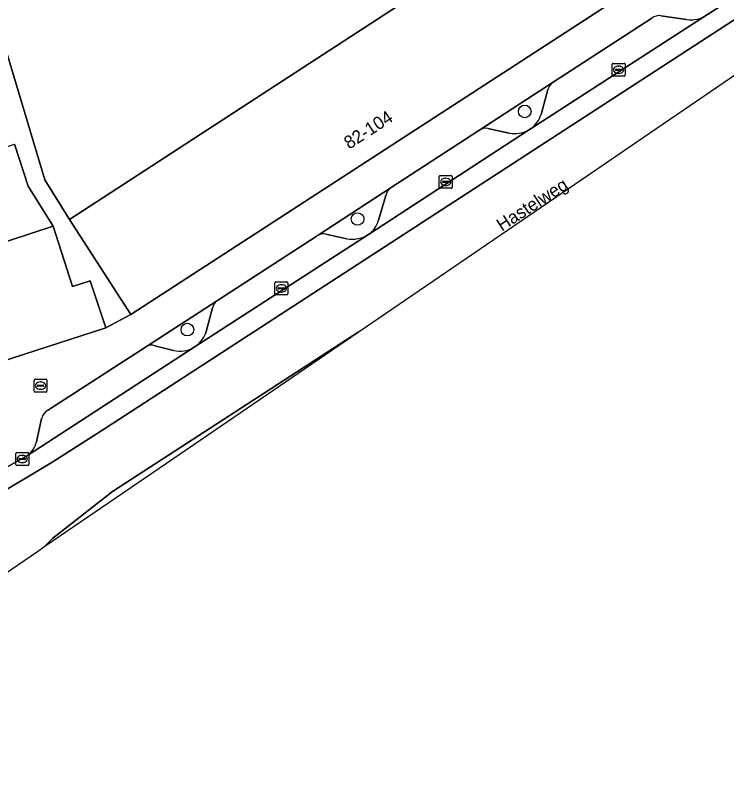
# Model space of a CAD drawing. Extents: x 159371 to 159986, y 382987 to 383597.
# Drawn here: x 159550.5 to 159605.7, y 383006.1 to 383065 of the extents above; entities that cross this region are included whole.
import ezdxf

# ---------------------------------------------------------------- set-up
doc = ezdxf.new("R2010")
doc.units = 0
for name, color, linetype in [('IMGEO_Boom', 7, 'Continuous'), ('IMGEO_Erf', 7, 'Continuous'), ('IMGEO_Fietspad_gesloten', 7, 'Continuous'), ('IMGEO_Kolk', 7, 'Continuous'), ('IMGEO_Openbare_ruimte_label', 7, 'Continuous'), ('IMGEO_Pand', 7, 'Continuous'), ('IMGEO_Pand_nummerreeks', 7, 'Continuous'), ('IMGEO_Parkeervlak_open', 7, 'Continuous'), ('IMGEO_Rijbaan_lokaal_gesloten', 7, 'Continuous'), ('IMGEO_Rioolput', 7, 'Continuous'), ('IMGEO_Verkeerseiland_open', 7, 'Continuous'), ('IMGEO_Voetpad_open', 7, 'Continuous')]:
    doc.layers.add(name, color=color, linetype=linetype)

msp = doc.modelspace()

# ---------------------------------------------------------------- linework, layer by layer
at = {"layer": 'IMGEO_Boom'}
for centre in [(159590.067, 383057.545), (159577.091, 383049.201), (159563.888, 383040.614)]:
    msp.add_circle(centre, 0.489, dxfattribs=at)
at = {"layer": 'IMGEO_Erf'}
msp.add_lwpolyline([(159590.076, 383081.989), (159589.756, 383082.472), (159584.535, 383080.817), (159583.508, 383080.491), (159581.119, 383079.733), (159581.591, 383078.278), (159548.258, 383067.467), (159552.839, 383052.245), (159554.73, 383049.152), (159594.612, 383075.126)], close=True, dxfattribs=at)
msp.add_lwpolyline([(159548.4, 383046.987), (159553.469, 383048.633), (159551.523, 383051.759), (159550.477, 383054.997)], dxfattribs=at)
at = {"layer": 'IMGEO_Fietspad_gesloten'}
for points in [[(159652.535, 383096.746), (159650.734, 383095.571), (159650.457, 383095.252), (159649.93, 383094.821), (159635.946, 383085.684), (159635.738, 383085.549), (159622.718, 383077.077), (159622.562, 383076.976), (159605.98, 383066.198), (159603.885, 383064.847), (159590.552, 383056.229), (159590.351, 383056.099), (159577.935, 383047.992), (159564.424, 383039.242), (159551.484, 383030.846), (159548.555, 383029.223)], [(159541.487, 383026.287), (159540.493, 383025.968), (159541.194, 383023.766), (159544.169, 383025.165), (159548.581, 383027.46), (159553.444, 383030.36), (159557.531, 383032.962), (159608.238, 383065.907), (159653.356, 383095.206)], [(159552.836, 383023.807), (159563.892, 383031.364), (159577.133, 383040.415), (159558.076, 383028.041), (159553.43, 383024.411), (159552.836, 383023.807)]]:
    msp.add_lwpolyline(points, dxfattribs=at)
at = {"layer": 'IMGEO_Kolk'}
for p, q in [((159596.843, 383060.352), (159596.843, 383061.204)), ((159596.918, 383061.278), (159597.77, 383061.278)), ((159597.331, 383061.058), (159597.356, 383061.058)), ((159597.844, 383061.204), (159597.844, 383060.352)), ((159597.77, 383060.278), (159596.918, 383060.278)), ((159597.102, 383060.772), (159597.102, 383060.784)), ((159597.54, 383060.735), (159597.142, 383060.735)), ((159597.145, 383060.821), (159597.543, 383060.821)), ((159597.354, 383060.498), (159597.329, 383060.498)), ((159597.586, 383060.784), (159597.586, 383060.772)), ((159583.429, 383051.654), (159583.429, 383052.506)), ((159583.504, 383052.58), (159584.356, 383052.58)), ((159583.688, 383052.074), (159583.688, 383052.086)), ((159584.126, 383052.037), (159583.728, 383052.037)), ((159583.731, 383052.123), (159584.129, 383052.123)), ((159583.917, 383052.36), (159583.942, 383052.36)), ((159584.172, 383052.086), (159584.172, 383052.074)), ((159584.43, 383052.506), (159584.43, 383051.654)), ((159584.356, 383051.58), (159583.504, 383051.58)), ((159583.94, 383051.8), (159583.915, 383051.8)), ((159570.68, 383043.387), (159570.68, 383044.239)), ((159570.755, 383044.313), (159571.607, 383044.313)), ((159570.939, 383043.807), (159570.939, 383043.819)), ((159571.377, 383043.77), (159570.979, 383043.77)), ((159570.982, 383043.856), (159571.38, 383043.856)), ((159571.168, 383044.093), (159571.193, 383044.093)), ((159571.423, 383043.819), (159571.423, 383043.807)), ((159571.681, 383044.239), (159571.681, 383043.387)), ((159571.607, 383043.313), (159570.755, 383043.313)), ((159571.191, 383043.533), (159571.166, 383043.533)), ((159550.579, 383030.146), (159550.579, 383030.998)), ((159550.654, 383031.072), (159551.506, 383031.072)), ((159551.067, 383030.852), (159551.092, 383030.852)), ((159551.58, 383030.998), (159551.58, 383030.146)), ((159550.838, 383030.566), (159550.838, 383030.578)), ((159551.276, 383030.529), (159550.878, 383030.529)), ((159550.881, 383030.615), (159551.279, 383030.615)), ((159551.09, 383030.292), (159551.065, 383030.292)), ((159551.322, 383030.578), (159551.322, 383030.566)), ((159551.506, 383030.072), (159550.654, 383030.072))]:
    msp.add_line(p, q, dxfattribs=at)
for points in [[(159596.843, 383060.352), (159596.843, 383061.204)], [(159596.918, 383061.278), (159597.77, 383061.278)], [(159597.844, 383061.204), (159597.844, 383060.352)], [(159597.77, 383060.278), (159596.918, 383060.278)], [(159583.429, 383051.654), (159583.429, 383052.506)], [(159583.504, 383052.58), (159584.356, 383052.58)], [(159584.43, 383052.506), (159584.43, 383051.654)], [(159584.356, 383051.58), (159583.504, 383051.58)], [(159570.68, 383043.387), (159570.68, 383044.239)], [(159570.755, 383044.313), (159571.607, 383044.313)], [(159571.681, 383044.239), (159571.681, 383043.387)], [(159571.607, 383043.313), (159570.755, 383043.313)], [(159550.579, 383030.146), (159550.579, 383030.998)], [(159550.654, 383031.072), (159551.506, 383031.072)], [(159551.58, 383030.998), (159551.58, 383030.146)], [(159551.506, 383030.072), (159550.654, 383030.072)]]:
    msp.add_lwpolyline(points, dxfattribs=at)
for centre, radius, start, end in [((159596.92, 383061.202), 0.0765, 91.55205, 178.44795), ((159596.92, 383061.202), 0.0765, 91.55205, 178.44795), ((159597.768, 383061.202), 0.0765, 1.55205, 88.44795), ((159597.768, 383061.202), 0.0765, 1.55205, 88.44795), ((159596.92, 383060.354), 0.0765, 181.55205, 268.44795), ((159596.92, 383060.354), 0.0765, 181.55205, 268.44795), ((159597.142, 383060.781), 0.0403, 85.87752, 175.75265), ((159597.139, 383060.771), 0.0366, 178.93798, 274.71019), ((159597.543, 383060.778), 0.043, 264.86636, 352.45326), ((159597.547, 383060.783), 0.0386, 1.73085, 96.63898), ((159597.768, 383060.354), 0.0765, 271.55205, 358.44795), ((159597.768, 383060.354), 0.0765, 271.55205, 358.44795), ((159583.506, 383052.504), 0.0765, 91.55205, 178.44795), ((159583.506, 383052.504), 0.0765, 91.55205, 178.44795), ((159583.728, 383052.083), 0.0403, 85.87752, 175.75265), ((159583.725, 383052.073), 0.0366, 178.93798, 274.71019), ((159584.129, 383052.08), 0.043, 264.86636, 352.45326), ((159584.133, 383052.085), 0.0386, 1.73085, 96.63898), ((159584.354, 383052.504), 0.0765, 1.55205, 88.44795), ((159584.354, 383052.504), 0.0765, 1.55205, 88.44795), ((159583.506, 383051.656), 0.0765, 181.55205, 268.44795), ((159583.506, 383051.656), 0.0765, 181.55205, 268.44795), ((159584.354, 383051.656), 0.0765, 271.55205, 358.44795), ((159584.354, 383051.656), 0.0765, 271.55205, 358.44795), ((159570.757, 383044.237), 0.0765, 91.55205, 178.44795), ((159570.757, 383044.237), 0.0765, 91.55205, 178.44795), ((159570.979, 383043.816), 0.0403, 85.87752, 175.75265), ((159570.976, 383043.806), 0.0366, 178.93798, 274.71019), ((159571.38, 383043.813), 0.043, 264.86636, 352.45326), ((159571.384, 383043.818), 0.0386, 1.73085, 96.63898), ((159571.605, 383044.237), 0.0765, 1.55205, 88.44795), ((159571.605, 383044.237), 0.0765, 1.55205, 88.44795), ((159570.757, 383043.389), 0.0765, 181.55205, 268.44795), ((159570.757, 383043.389), 0.0765, 181.55205, 268.44795), ((159571.605, 383043.389), 0.0765, 271.55205, 358.44795), ((159571.605, 383043.389), 0.0765, 271.55205, 358.44795), ((159550.656, 383030.996), 0.0765, 91.55205, 178.44795), ((159550.656, 383030.996), 0.0765, 91.55205, 178.44795), ((159551.504, 383030.996), 0.0765, 1.55205, 88.44795), ((159551.504, 383030.996), 0.0765, 1.55205, 88.44795), ((159550.878, 383030.575), 0.0403, 85.87752, 175.75265), ((159550.875, 383030.565), 0.0366, 178.93798, 274.71019), ((159551.279, 383030.572), 0.043, 264.86636, 352.45326), ((159551.283, 383030.577), 0.0386, 1.73085, 96.63898), ((159550.656, 383030.148), 0.0765, 181.55205, 268.44795), ((159550.656, 383030.148), 0.0765, 181.55205, 268.44795), ((159551.504, 383030.148), 0.0765, 271.55205, 358.44795), ((159551.504, 383030.148), 0.0765, 271.55205, 358.44795)]:
    msp.add_arc(centre, radius, start, end, dxfattribs=at)
for centre, major_axis, ratio, start_param, end_param in [((159597.33, 383060.778), (-0.387, 0.002), 0.722429, 4.712389, 7.853982), ((159597.355, 383060.778), (-0.39, 0.002), 0.717154, 1.570796, 4.712389), ((159583.916, 383052.08), (-0.387, 0.002), 0.722429, 4.712389, 7.853982), ((159583.941, 383052.08), (-0.39, 0.002), 0.717154, 1.570796, 4.712389), ((159571.167, 383043.813), (-0.387, 0.002), 0.722429, 4.712389, 7.853982), ((159571.192, 383043.813), (-0.39, 0.002), 0.717154, 1.570796, 4.712389), ((159551.066, 383030.572), (-0.387, 0.002), 0.722429, 4.712389, 7.853982), ((159551.091, 383030.572), (-0.39, 0.002), 0.717154, 1.570796, 4.712389)]:
    msp.add_ellipse(centre, major_axis=major_axis, ratio=ratio, start_param=start_param, end_param=end_param, dxfattribs=at)
at = {"layer": 'IMGEO_Pand'}
for points in [[(159594.813, 383078.163), (159594.443, 383077.924), (159591.221, 383082.746), (159590.076, 383081.989), (159594.612, 383075.126), (159554.73, 383049.152), (159559.512, 383041.791), (159600.956, 383068.714), (159600.787, 383068.974), (159600.687, 383068.908), (159594.88, 383077.838), (159594.981, 383077.903)], [(159556.336, 383044.392), (159554.984, 383043.971), (159553.469, 383048.633), (159548.4, 383046.987), (159546.693, 383046.432), (159539.322, 383044.039), (159537.609, 383043.482), (159534.692, 383042.535), (159535.4, 383040.357), (159530.588, 383038.795), (159529.6, 383041.839), (159523.019, 383039.702), (159523.976, 383036.575), (159526.049, 383037.247), (159526.758, 383035.059), (159525.407, 383034.621), (159526.629, 383030.733), (159557.552, 383040.764)]]:
    msp.add_lwpolyline(points, close=True, dxfattribs=at)
at = {"layer": 'IMGEO_Parkeervlak_open'}
for points in [[(159602.626, 383064.669), (159600.63, 383064.978)], [(159590.552, 383056.229), (159603.885, 383064.847)], [(159599.914, 383064.782), (159592.271, 383059.818)], [(159591.863, 383059.243), (159591.329, 383057.309)], [(159588.864, 383055.871), (159587.21, 383056.232)], [(159577.935, 383047.992), (159590.351, 383056.099)], [(159586.5, 383056.071), (159579.708, 383051.645)], [(159579.276, 383051.03), (159578.727, 383049.1)], [(159564.424, 383039.242), (159577.935, 383047.992)], [(159576.255, 383047.657), (159574.622, 383048.028)], [(159573.88, 383047.849), (159566.294, 383042.923), (159566.149, 383042.83)], [(159565.848, 383042.294), (159565.317, 383040.364)], [(159551.484, 383030.846), (159564.424, 383039.242)], [(159560.728, 383039.313), (159553.03, 383034.338)], [(159562.817, 383039.004), (159561.37, 383039.367)], [(159552.582, 383033.726), (159552.184, 383031.902)]]:
    msp.add_lwpolyline(points, dxfattribs=at)
for centre, radius, start, end in [((159600.517, 383063.986), 0.998, 83.48195, 127.13659), ((159602.938, 383067.002), 2.354, 262.38029, 293.71423), ((159592.868, 383058.962), 1.044, 124.90623, 164.3774), ((159589.318, 383057.936), 2.106, 305.85423, 342.67993), ((159587.08, 383055.158), 1.082, 83.11601, 122.43671), ((159589.308, 383057.935), 2.111, 257.84766, 299.58675), ((159580.29, 383050.777), 1.045, 123.8332, 165.99539), ((159576.711, 383049.704), 2.104, 305.56252, 343.323), ((159574.433, 383047.17), 0.876, 116.72781, 129.14242), ((159574.438, 383047.165), 0.882, 77.96202, 116.89239), ((159576.629, 383050.16), 2.531, 261.49624, 301.05804), ((159566.67, 383042.185), 0.829, 128.91371, 172.45202), ((159563.048, 383041.254), 2.437, 304.37694, 338.59048), ((159561.111, 383038.605), 0.805, 71.21817, 118.39774), ((159563.339, 383041.021), 2.084, 255.48216, 301.36661), ((159553.472, 383033.545), 0.908, 119.10218, 168.48761), ((159550.365, 383032.348), 1.873, 306.69073, 346.23016)]:
    msp.add_arc(centre, radius, start, end, dxfattribs=at)
at = {"layer": 'IMGEO_Rijbaan_lokaal_gesloten'}
for points in [[(159653.356, 383095.206), (159608.238, 383065.907), (159557.531, 383032.962), (159553.444, 383030.36), (159548.581, 383027.46), (159544.169, 383025.165), (159541.194, 383023.766), (159541.258, 383023.564), (159541.443, 383023.43)], [(159577.133, 383040.415), (159654.977, 383093.626)], [(159527.287, 383008.919), (159526.163, 383008.079), (159526.882, 383006.066), (159552.249, 383023.406), (159552.836, 383023.807), (159553.43, 383024.411), (159558.076, 383028.041), (159577.133, 383040.415)]]:
    msp.add_lwpolyline(points, dxfattribs=at)
at = {"layer": 'IMGEO_Rioolput'}
for p, q in [((159551.994, 383035.846), (159551.994, 383036.698)), ((159552.069, 383036.772), (159552.921, 383036.772)), ((159552.995, 383036.698), (159552.995, 383035.846)), ((159552.253, 383036.266), (159552.253, 383036.278)), ((159552.691, 383036.229), (159552.293, 383036.229)), ((159552.296, 383036.315), (159552.694, 383036.315)), ((159552.482, 383036.552), (159552.507, 383036.552)), ((159552.737, 383036.278), (159552.737, 383036.266)), ((159552.921, 383035.772), (159552.069, 383035.772)), ((159552.505, 383035.992), (159552.48, 383035.992))]:
    msp.add_line(p, q, dxfattribs=at)
for points in [[(159551.994, 383035.846), (159551.994, 383036.698)], [(159552.069, 383036.772), (159552.921, 383036.772)], [(159552.995, 383036.698), (159552.995, 383035.846)], [(159552.921, 383035.772), (159552.069, 383035.772)]]:
    msp.add_lwpolyline(points, dxfattribs=at)
for centre, radius, start, end in [((159552.071, 383036.696), 0.0765, 91.55205, 178.44795), ((159552.071, 383036.696), 0.0765, 91.55205, 178.44795), ((159552.919, 383036.696), 0.0765, 1.55205, 88.44795), ((159552.919, 383036.696), 0.0765, 1.55205, 88.44795), ((159552.293, 383036.275), 0.0403, 85.87752, 175.75265), ((159552.29, 383036.265), 0.0366, 178.93798, 274.71019), ((159552.694, 383036.272), 0.043, 264.86636, 352.45326), ((159552.698, 383036.277), 0.0386, 1.73085, 96.63898), ((159552.071, 383035.848), 0.0765, 181.55205, 268.44795), ((159552.071, 383035.848), 0.0765, 181.55205, 268.44795), ((159552.919, 383035.848), 0.0765, 271.55205, 358.44795), ((159552.919, 383035.848), 0.0765, 271.55205, 358.44795)]:
    msp.add_arc(centre, radius, start, end, dxfattribs=at)
for centre, major_axis, ratio, start_param, end_param in [((159552.481, 383036.272), (-0.387, 0.002), 0.722429, 4.712389, 7.853982), ((159552.506, 383036.272), (-0.39, 0.002), 0.717154, 1.570796, 4.712389)]:
    msp.add_ellipse(centre, major_axis=major_axis, ratio=ratio, start_param=start_param, end_param=end_param, dxfattribs=at)
at = {"layer": 'IMGEO_Verkeerseiland_open'}
for points in [[(159592.271, 383059.818), (159586.5, 383056.071)], [(159591.329, 383057.309), (159591.863, 383059.243)], [(159587.21, 383056.232), (159588.864, 383055.871)], [(159590.351, 383056.099), (159590.552, 383056.229)], [(159579.708, 383051.645), (159574.039, 383047.952)], [(159578.727, 383049.1), (159579.276, 383051.03)], [(159574.622, 383048.028), (159576.255, 383047.657)], [(159566.149, 383042.83), (159560.728, 383039.313)], [(159565.317, 383040.364), (159565.848, 383042.294)], [(159561.37, 383039.367), (159562.817, 383039.004)]]:
    msp.add_lwpolyline(points, dxfattribs=at)
for centre, radius, start, end in [((159592.868, 383058.962), 1.044, 124.90623, 164.3774), ((159589.318, 383057.936), 2.106, 305.85423, 342.67993), ((159587.08, 383055.158), 1.082, 83.11601, 122.43671), ((159589.308, 383057.935), 2.111, 257.84766, 299.58675), ((159580.29, 383050.777), 1.045, 123.8332, 165.99539), ((159576.711, 383049.704), 2.104, 305.56252, 343.323), ((159574.438, 383047.165), 0.882, 77.96202, 116.89239), ((159576.629, 383050.16), 2.531, 261.49624, 301.05804), ((159566.67, 383042.185), 0.829, 128.91371, 172.45202), ((159563.048, 383041.254), 2.437, 304.37694, 338.59048), ((159561.111, 383038.605), 0.805, 71.21817, 118.39774), ((159563.339, 383041.021), 2.084, 255.48216, 301.36661)]:
    msp.add_arc(centre, radius, start, end, dxfattribs=at)
at = {"layer": 'IMGEO_Voetpad_open'}
for points in [[(159651.919, 383103.426), (159644.09, 383096.707), (159604.582, 383071.057), (159600.956, 383068.714), (159559.512, 383041.791), (159557.552, 383040.764), (159526.629, 383030.733), (159524.666, 383030.142), (159519.89, 383028.504), (159517.392, 383027.837), (159515.199, 383027.456), (159512.634, 383027.01), (159510.971, 383026.907), (159511.777, 383025.694), (159513.757, 383022.714), (159514.768, 383021.485)], [(159527.278, 383073.835), (159531.273, 383061.22), (159532.218, 383058.358), (159533.162, 383055.495), (159534.921, 383049.93), (159539.114, 383051.321), (159541.983, 383052.251), (159544.852, 383053.181), (159550.477, 383054.997), (159551.523, 383051.759), (159553.469, 383048.633), (159554.984, 383043.971), (159556.336, 383044.392), (159557.552, 383040.764), (159559.512, 383041.791), (159554.73, 383049.152), (159552.839, 383052.245), (159548.258, 383067.467)], [(159603.885, 383064.847), (159605.98, 383066.198)], [(159600.63, 383064.978), (159602.626, 383064.669)], [(159574.039, 383047.952), (159579.708, 383051.645), (159586.5, 383056.071), (159592.271, 383059.818), (159599.914, 383064.782)], [(159553.03, 383034.338), (159560.728, 383039.313), (159566.149, 383042.83), (159566.294, 383042.923), (159573.88, 383047.849)], [(159552.184, 383031.902), (159552.582, 383033.726)], [(159548.555, 383029.223), (159551.484, 383030.846)]]:
    msp.add_lwpolyline(points, dxfattribs=at)
for centre, radius, start, end in [((159600.517, 383063.986), 0.998, 83.48195, 127.13659), ((159602.938, 383067.002), 2.354, 262.38029, 293.71423), ((159574.433, 383047.17), 0.876, 116.72781, 129.14242), ((159553.472, 383033.545), 0.908, 119.10218, 168.48761), ((159550.365, 383032.348), 1.873, 306.69073, 346.23016)]:
    msp.add_arc(centre, radius, start, end, dxfattribs=at)

# ---------------------------------------------------------------- texts
at = {"layer": 'IMGEO_Openbare_ruimte_label'}
msp.add_text('Hastelweg', height=1, rotation=32.95901, dxfattribs=at).set_placement((159588.286, 383048.211))
at = {"layer": 'IMGEO_Pand_nummerreeks'}
msp.add_text('82-104', height=1, rotation=33.0087, dxfattribs=at).set_placement((159576.444, 383054.579))

doc.saveas('drawing.dxf')
